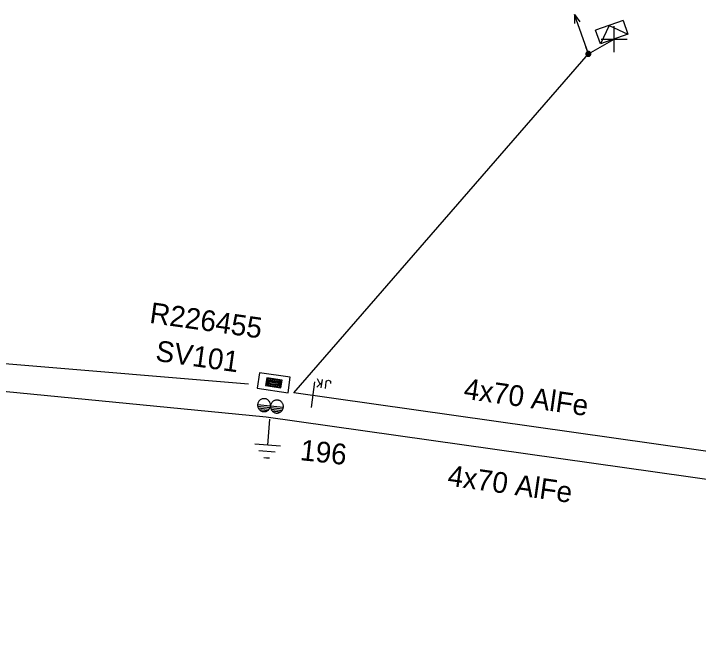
# Model space of a CAD drawing. Extents: x -544780 to -541582, y -1198995 to -1196551.
# Drawn here: x -542586.09 to -542553.15, y -1198575.39 to -1198545.7 of the extents above; entities that cross this region are included whole.
import ezdxf

# ---------------------------------------------------------------- set-up
doc = ezdxf.new("R2010")
doc.units = 0
for name, color, linetype in [('Vrstva 1', 7, 'Continuous'), ('Vrstva 13', 7, 'Continuous'), ('Vrstva 14', 7, 'Continuous'), ('Vrstva 15', 7, 'Continuous'), ('Vrstva 18', 7, 'Continuous'), ('Vrstva 2', 7, 'Continuous'), ('Vrstva 28', 7, 'Continuous'), ('Vrstva 29', 7, 'Continuous'), ('Vrstva 30', 7, 'Continuous'), ('Vrstva 31', 7, 'Continuous'), ('Vrstva 34', 7, 'Continuous'), ('Vrstva 5', 7, 'Continuous'), ('Vrstva 54', 7, 'Continuous'), ('Vrstva 8', 7, 'Continuous'), ('Vrstva 9', 7, 'Continuous')]:
    doc.layers.add(name, color=color, linetype=linetype)

# ---------------------------------------------------------------- blocks, each defined once
blk = doc.blocks.new('NN450')
at = {"layer": 'Vrstva 2'}
for points in [[(0, 0), (-0.003, 0.065), (-0.013, 0.13), (-0.031, 0.193), (-0.054, 0.254), (-0.084, 0.312), (-0.119, 0.367), (-0.161, 0.418), (-0.207, 0.464), (-0.258, 0.505), (-0.313, 0.541), (-0.371, 0.571), (-0.432, 0.594), (-0.495, 0.611), (-0.559, 0.621), (-0.625, 0.625), (-0.69, 0.621), (-0.755, 0.611), (-0.818, 0.594), (-0.879, 0.571), (-0.938, 0.541), (-0.992, 0.505), (-1.043, 0.464), (-1.089, 0.418), (-1.13, 0.367), (-1.166, 0.312), (-1.196, 0.254), (-1.219, 0.193), (-1.236, 0.13), (-1.246, 0.065), (-1.25, 0), (-1.246, -0.066), (-1.236, -0.13), (-1.219, -0.193), (-1.196, -0.255), (-1.166, -0.313), (-1.13, -0.368), (-1.089, -0.419), (-1.043, -0.465), (-0.992, -0.506), (-0.937, -0.542), (-0.879, -0.571), (-0.818, -0.595), (-0.755, -0.612), (-0.69, -0.622), (-0.625, -0.625), (-0.559, -0.622), (-0.495, -0.612), (-0.432, -0.595), (-0.37, -0.571), (-0.312, -0.542), (-0.258, -0.506), (-0.207, -0.465), (-0.161, -0.419), (-0.119, -0.368), (-0.084, -0.313), (-0.054, -0.254), (-0.031, -0.193), (-0.013, -0.13), (-0.003, -0.066), (0, 0)], [(1.25, 0), (1.247, 0.065), (1.237, 0.13), (1.219, 0.193), (1.196, 0.254), (1.166, 0.312), (1.131, 0.367), (1.089, 0.418), (1.043, 0.464), (0.992, 0.505), (0.937, 0.541), (0.879, 0.571), (0.818, 0.594), (0.755, 0.611), (0.691, 0.621), (0.625, 0.625), (0.56, 0.621), (0.495, 0.611), (0.432, 0.594), (0.371, 0.571), (0.312, 0.541), (0.258, 0.505), (0.207, 0.464), (0.161, 0.418), (0.12, 0.367), (0.084, 0.312), (0.054, 0.254), (0.031, 0.193), (0.014, 0.13), (0.004, 0.065), (0, 0), (0.004, -0.066), (0.014, -0.13), (0.031, -0.193), (0.054, -0.255), (0.084, -0.313), (0.12, -0.368), (0.161, -0.419), (0.207, -0.465), (0.258, -0.506), (0.313, -0.542), (0.371, -0.571), (0.432, -0.595), (0.495, -0.612), (0.56, -0.622), (0.625, -0.625), (0.691, -0.622), (0.755, -0.612), (0.818, -0.595), (0.88, -0.571), (0.938, -0.542), (0.992, -0.506), (1.043, -0.465), (1.089, -0.419), (1.131, -0.368), (1.166, -0.313), (1.196, -0.254), (1.219, -0.193), (1.237, -0.13), (1.247, -0.066), (1.25, 0)], [(-1.25, 0), (1.25, 0)], [(-1.23, -0.158), (-0.02, -0.158)], [(-1.161, -0.315), (-0.088, -0.315)], [(-1.033, -0.473), (-0.216, -0.473)], [(0.02, -0.158), (1.23, -0.158)], [(0.089, -0.315), (1.162, -0.315)], [(0.217, -0.473), (1.034, -0.473)]]:
    blk.add_lwpolyline(points, dxfattribs=at)
blk = doc.blocks.new('NN560')
at = {"layer": 'Vrstva 2'}
for points in [[(1.999, -0.001), (1.59, 0.141)], [(0, -0.001), (1.999, -0.001)], [(1.999, -0.001), (1.59, -0.134)]]:
    blk.add_lwpolyline(points, dxfattribs=at)
blk = doc.blocks.new('NN840')
at = {"layer": 'Vrstva 15'}
for points in [[(0.003, 0.619), (0.003, -0.631)], [(-0.538, -0.385), (-0.538, -0.71)], [(-0.332, -0.385), (-0.332, -0.798)], [(-0.332, -0.641), (-0.125, -0.385)], [(-0.263, -0.557), (-0.091, -0.798)], [(-0.745, -0.71), (-0.745, -0.66)], [(-0.73, -0.764), (-0.745, -0.71)], [(-0.657, -0.798), (-0.73, -0.764)], [(-0.627, -0.798), (-0.657, -0.798)], [(-0.558, -0.764), (-0.627, -0.798)], [(-0.538, -0.71), (-0.558, -0.764)]]:
    blk.add_lwpolyline(points, dxfattribs=at)
blk = doc.blocks.new('NN800')
at = {"layer": 'Vrstva 1'}
for points in [[(-0.442, 0.442), (0.442, -0.442)], [(-0.442, -0.442), (0.442, 0.442)]]:
    blk.add_lwpolyline(points, dxfattribs=at)
blk = doc.blocks.new('NN620')
at = {"layer": 'Vrstva 8'}
for points in [[(0.752, 0.004), (-0.748, 0.004)], [(-0.748, 0.004), (-0.748, -0.746)], [(0.752, -0.746), (0.752, 0.004)], [(0.368, -0.18), (-0.376, -0.18)], [(-0.376, -0.18), (-0.376, -0.558)], [(0.321, -0.227), (-0.329, -0.227)], [(-0.329, -0.227), (-0.329, -0.51)], [(0.274, -0.274), (-0.281, -0.274)], [(-0.281, -0.274), (-0.281, -0.463)], [(0.227, -0.321), (-0.234, -0.321)], [(-0.234, -0.321), (-0.234, -0.416)], [(0.227, -0.416), (0.227, -0.321)], [(0.274, -0.463), (0.274, -0.274)], [(0.321, -0.51), (0.321, -0.227)], [(0.368, -0.558), (0.368, -0.18)], [(-0.376, -0.558), (0.368, -0.558)], [(-0.329, -0.51), (0.321, -0.51)], [(-0.281, -0.463), (0.274, -0.463)], [(-0.234, -0.416), (0.227, -0.416)], [(-0.193, -0.369), (0.185, -0.369)], [(-0.748, -0.746), (0.752, -0.746)]]:
    blk.add_lwpolyline(points, dxfattribs=at)
blk = doc.blocks.new('NN630')
at = {"layer": 'Vrstva 9'}
for points in [[(-0.003, -0.7), (-0.703, 0)], [(-0.703, -0.7), (-0.703, 0), (0.697, 0), (0.697, -0.7)], [(-0.003, -0.7), (0.697, 0)], [(-0.703, -0.7), (0.697, -0.7)]]:
    blk.add_lwpolyline(points, dxfattribs=at)
blk = doc.blocks.new('NN810')
at = {"layer": 'Vrstva 14'}
for points in [[(0.004, -0.64), (0.004, -1.89)], [(0.629, -1.89), (-0.621, -1.89)], [(0.388, -2.2), (-0.399, -2.2)], [(0.004, -2.515), (-0.124, -2.515)], [(0.137, -2.515), (0.004, -2.515)]]:
    blk.add_lwpolyline(points, dxfattribs=at)
blk = doc.blocks.new('NN500')
at = {"layer": 'Vrstva 2'}
for points in [[(-0.001, -0.235), (0.023, -0.234), (0.048, -0.23), (0.071, -0.224), (0.094, -0.215), (0.116, -0.204), (0.137, -0.191), (0.156, -0.175), (0.173, -0.158), (0.189, -0.139), (0.202, -0.118), (0.213, -0.096), (0.222, -0.073), (0.229, -0.049), (0.232, -0.025), (0.234, 0), (0.232, 0.024), (0.229, 0.048), (0.222, 0.072), (0.213, 0.095), (0.202, 0.117), (0.189, 0.138), (0.173, 0.157), (0.156, 0.174), (0.137, 0.19), (0.116, 0.203), (0.094, 0.214), (0.071, 0.223), (0.048, 0.229), (0.023, 0.233), (-0.001, 0.235), (-0.026, 0.233), (-0.05, 0.229), (-0.074, 0.223), (-0.097, 0.214), (-0.119, 0.203), (-0.139, 0.19), (-0.158, 0.174), (-0.176, 0.157), (-0.191, 0.138), (-0.205, 0.117), (-0.216, 0.095), (-0.225, 0.072), (-0.231, 0.048), (-0.235, 0.024), (-0.236, 0), (-0.235, -0.025), (-0.231, -0.049), (-0.225, -0.073), (-0.216, -0.096), (-0.205, -0.118), (-0.191, -0.139), (-0.176, -0.158), (-0.158, -0.175), (-0.139, -0.191), (-0.119, -0.204), (-0.097, -0.215), (-0.074, -0.224), (-0.05, -0.23), (-0.026, -0.234), (-0.001, -0.235)], [(-0.001, -0.235), (0.023, -0.234), (0.048, -0.23), (0.071, -0.224), (0.094, -0.215), (0.116, -0.204), (0.137, -0.191), (0.156, -0.175), (0.173, -0.158), (0.189, -0.139), (0.202, -0.118), (0.213, -0.096), (0.222, -0.073), (0.229, -0.049), (0.232, -0.025), (0.234, 0), (0.232, 0.024), (0.229, 0.048), (0.222, 0.072), (0.213, 0.095), (0.202, 0.117), (0.189, 0.138), (0.173, 0.157), (0.156, 0.174), (0.137, 0.19), (0.116, 0.203), (0.094, 0.214), (0.071, 0.223), (0.048, 0.229), (0.023, 0.233), (-0.001, 0.235), (-0.026, 0.233), (-0.05, 0.229), (-0.074, 0.223), (-0.097, 0.214), (-0.119, 0.203), (-0.139, 0.19), (-0.158, 0.174), (-0.176, 0.157), (-0.191, 0.138), (-0.205, 0.117), (-0.216, 0.095), (-0.225, 0.072), (-0.231, 0.048), (-0.235, 0.024), (-0.236, 0), (-0.235, -0.025), (-0.231, -0.049), (-0.225, -0.073), (-0.216, -0.096), (-0.205, -0.118), (-0.191, -0.139), (-0.176, -0.158), (-0.158, -0.175), (-0.139, -0.191), (-0.119, -0.204), (-0.097, -0.215), (-0.074, -0.224), (-0.05, -0.23), (-0.026, -0.234), (-0.001, -0.235)], [(-0.001, -0.206), (0.02, -0.205), (0.041, -0.201), (0.062, -0.196), (0.082, -0.188), (0.101, -0.178), (0.12, -0.167), (0.136, -0.153), (0.151, -0.138), (0.165, -0.121), (0.177, -0.103), (0.186, -0.084), (0.194, -0.064), (0.2, -0.043), (0.203, -0.022), (0.204, 0), (0.203, 0.021), (0.2, 0.042), (0.194, 0.063), (0.186, 0.083), (0.177, 0.102), (0.165, 0.12), (0.151, 0.137), (0.136, 0.152), (0.12, 0.166), (0.101, 0.177), (0.082, 0.187), (0.062, 0.195), (0.041, 0.2), (0.02, 0.204), (-0.001, 0.205), (-0.023, 0.204), (-0.044, 0.2), (-0.065, 0.195), (-0.085, 0.187), (-0.104, 0.177), (-0.122, 0.166), (-0.139, 0.152), (-0.154, 0.137), (-0.167, 0.12), (-0.179, 0.102), (-0.189, 0.083), (-0.197, 0.063), (-0.202, 0.042), (-0.205, 0.021), (-0.207, 0), (-0.205, -0.022), (-0.202, -0.043), (-0.197, -0.064), (-0.189, -0.084), (-0.179, -0.103), (-0.167, -0.121), (-0.154, -0.138), (-0.139, -0.153), (-0.122, -0.167), (-0.104, -0.178), (-0.085, -0.188), (-0.065, -0.196), (-0.044, -0.201), (-0.023, -0.205), (-0.001, -0.206)], [(-0.001, -0.176), (0.017, -0.175), (0.035, -0.172), (0.053, -0.168), (0.07, -0.161), (0.087, -0.153), (0.102, -0.143), (0.116, -0.131), (0.129, -0.118), (0.141, -0.104), (0.151, -0.088), (0.159, -0.072), (0.166, -0.055), (0.171, -0.037), (0.174, -0.019), (0.175, 0), (0.174, 0.018), (0.171, 0.036), (0.166, 0.054), (0.159, 0.071), (0.151, 0.087), (0.141, 0.103), (0.129, 0.117), (0.116, 0.13), (0.102, 0.142), (0.087, 0.152), (0.07, 0.16), (0.053, 0.167), (0.035, 0.172), (0.017, 0.174), (-0.001, 0.175), (-0.02, 0.174), (-0.038, 0.172), (-0.056, 0.167), (-0.073, 0.16), (-0.089, 0.152), (-0.105, 0.142), (-0.119, 0.13), (-0.132, 0.117), (-0.143, 0.103), (-0.153, 0.087), (-0.162, 0.071), (-0.168, 0.054), (-0.173, 0.036), (-0.176, 0.018), (-0.177, 0), (-0.176, -0.019), (-0.173, -0.037), (-0.168, -0.055), (-0.162, -0.072), (-0.153, -0.088), (-0.143, -0.104), (-0.132, -0.118), (-0.119, -0.131), (-0.105, -0.143), (-0.089, -0.153), (-0.073, -0.161), (-0.056, -0.168), (-0.038, -0.172), (-0.02, -0.175), (-0.001, -0.176)], [(-0.001, -0.147), (0.014, -0.146), (0.029, -0.143), (0.044, -0.139), (0.058, -0.134), (0.072, -0.127), (0.085, -0.119), (0.097, -0.109), (0.107, -0.098), (0.117, -0.086), (0.125, -0.073), (0.132, -0.06), (0.138, -0.046), (0.142, -0.031), (0.144, -0.016), (0.145, 0), (0.144, 0.015), (0.142, 0.03), (0.138, 0.045), (0.132, 0.059), (0.125, 0.073), (0.117, 0.086), (0.107, 0.097), (0.097, 0.108), (0.085, 0.118), (0.072, 0.126), (0.058, 0.133), (0.044, 0.139), (0.029, 0.143), (0.014, 0.145), (-0.001, 0.146), (-0.017, 0.145), (-0.032, 0.143), (-0.046, 0.139), (-0.061, 0.133), (-0.074, 0.126), (-0.087, 0.118), (-0.099, 0.108), (-0.11, 0.097), (-0.119, 0.086), (-0.128, 0.073), (-0.135, 0.059), (-0.14, 0.045), (-0.144, 0.03), (-0.147, 0.015), (-0.147, 0), (-0.147, -0.016), (-0.144, -0.031), (-0.14, -0.046), (-0.135, -0.06), (-0.128, -0.073), (-0.119, -0.086), (-0.11, -0.098), (-0.099, -0.109), (-0.087, -0.119), (-0.074, -0.127), (-0.061, -0.134), (-0.046, -0.139), (-0.032, -0.143), (-0.017, -0.146), (-0.001, -0.147)], [(-0.001, -0.117), (0.011, -0.116), (0.023, -0.114), (0.035, -0.111), (0.046, -0.107), (0.057, -0.101), (0.067, -0.095), (0.077, -0.087), (0.085, -0.078), (0.093, -0.069), (0.1, -0.059), (0.105, -0.048), (0.11, -0.036), (0.113, -0.025), (0.115, -0.013), (0.115, 0), (0.115, 0.012), (0.113, 0.024), (0.11, 0.036), (0.105, 0.047), (0.1, 0.058), (0.093, 0.068), (0.085, 0.078), (0.077, 0.086), (0.067, 0.094), (0.057, 0.101), (0.046, 0.106), (0.035, 0.11), (0.023, 0.114), (0.011, 0.116), (-0.001, 0.116), (-0.013, 0.116), (-0.025, 0.114), (-0.037, 0.11), (-0.049, 0.106), (-0.059, 0.101), (-0.07, 0.094), (-0.079, 0.086), (-0.088, 0.078), (-0.096, 0.068), (-0.102, 0.058), (-0.108, 0.047), (-0.112, 0.036), (-0.115, 0.024), (-0.117, 0.012), (-0.118, 0), (-0.117, -0.013), (-0.115, -0.025), (-0.112, -0.036), (-0.108, -0.048), (-0.102, -0.059), (-0.096, -0.069), (-0.088, -0.078), (-0.079, -0.087), (-0.07, -0.095), (-0.059, -0.101), (-0.049, -0.107), (-0.037, -0.111), (-0.025, -0.114), (-0.013, -0.116), (-0.001, -0.117)], [(-0.001, -0.087), (0.008, -0.087), (0.017, -0.085), (0.026, -0.083), (0.034, -0.08), (0.042, -0.076), (0.05, -0.071), (0.057, -0.065), (0.063, -0.059), (0.069, -0.051), (0.074, -0.044), (0.078, -0.036), (0.081, -0.027), (0.084, -0.019), (0.085, -0.01), (0.086, 0), (0.085, 0.009), (0.084, 0.018), (0.081, 0.026), (0.078, 0.035), (0.074, 0.043), (0.069, 0.051), (0.063, 0.058), (0.057, 0.064), (0.05, 0.07), (0.042, 0.075), (0.034, 0.079), (0.026, 0.082), (0.017, 0.085), (0.008, 0.086), (-0.001, 0.087), (-0.01, 0.086), (-0.019, 0.085), (-0.028, 0.082), (-0.037, 0.079), (-0.045, 0.075), (-0.052, 0.07), (-0.059, 0.064), (-0.066, 0.058), (-0.072, 0.051), (-0.077, 0.043), (-0.081, 0.035), (-0.084, 0.026), (-0.086, 0.018), (-0.088, 0.009), (-0.088, 0), (-0.088, -0.01), (-0.086, -0.019), (-0.084, -0.027), (-0.081, -0.036), (-0.077, -0.044), (-0.072, -0.052), (-0.066, -0.059), (-0.059, -0.065), (-0.052, -0.071), (-0.045, -0.076), (-0.037, -0.08), (-0.028, -0.083), (-0.019, -0.085), (-0.01, -0.087), (-0.001, -0.087)], [(-0.001, -0.058), (0.005, -0.057), (0.011, -0.056), (0.016, -0.055), (0.022, -0.053), (0.027, -0.05), (0.032, -0.047), (0.037, -0.043), (0.041, -0.039), (0.045, -0.034), (0.048, -0.029), (0.051, -0.024), (0.053, -0.018), (0.055, -0.012), (0.056, -0.006), (0.056, 0), (0.056, 0.006), (0.055, 0.011), (0.053, 0.017), (0.051, 0.023), (0.048, 0.028), (0.045, 0.033), (0.041, 0.038), (0.037, 0.042), (0.032, 0.046), (0.027, 0.049), (0.022, 0.052), (0.016, 0.054), (0.011, 0.056), (0.005, 0.057), (-0.001, 0.057), (-0.007, 0.057), (-0.013, 0.056), (-0.019, 0.054), (-0.025, 0.052), (-0.03, 0.049), (-0.035, 0.046), (-0.04, 0.042), (-0.044, 0.038), (-0.048, 0.033), (-0.051, 0.028), (-0.054, 0.023), (-0.056, 0.017), (-0.057, 0.011), (-0.058, 0.006), (-0.059, 0), (-0.058, -0.006), (-0.057, -0.012), (-0.056, -0.018), (-0.054, -0.024), (-0.051, -0.029), (-0.048, -0.034), (-0.044, -0.039), (-0.04, -0.043), (-0.035, -0.047), (-0.03, -0.05), (-0.025, -0.053), (-0.019, -0.055), (-0.013, -0.056), (-0.007, -0.057), (-0.001, -0.058)], [(-0.001, -0.028), (0.002, -0.028), (0.005, -0.028), (0.007, -0.027), (0.01, -0.026), (0.013, -0.024), (0.015, -0.023), (0.017, -0.021), (0.019, -0.019), (0.021, -0.017), (0.023, -0.014), (0.024, -0.012), (0.025, -0.009), (0.026, -0.006), (0.026, -0.003), (0.027, 0), (0.026, 0.002), (0.026, 0.005), (0.025, 0.008), (0.024, 0.011), (0.023, 0.013), (0.021, 0.016), (0.019, 0.018), (0.017, 0.02), (0.015, 0.022), (0.013, 0.024), (0.01, 0.025), (0.007, 0.026), (0.005, 0.027), (0.002, 0.027), (-0.001, 0.027), (-0.004, 0.027), (-0.007, 0.027), (-0.01, 0.026), (-0.012, 0.025), (-0.015, 0.024), (-0.018, 0.022), (-0.02, 0.02), (-0.022, 0.018), (-0.024, 0.016), (-0.025, 0.013), (-0.027, 0.011), (-0.028, 0.008), (-0.028, 0.005), (-0.029, 0.002), (-0.029, 0), (-0.029, -0.003), (-0.028, -0.006), (-0.028, -0.009), (-0.027, -0.012), (-0.025, -0.014), (-0.024, -0.017), (-0.022, -0.019), (-0.02, -0.021), (-0.018, -0.023), (-0.015, -0.024), (-0.012, -0.026), (-0.01, -0.027), (-0.007, -0.028), (-0.004, -0.028), (-0.001, -0.028)], [(0.234, 0), (0.704, 0)]]:
    blk.add_lwpolyline(points, dxfattribs=at)

msp = doc.modelspace()

# ---------------------------------------------------------------- linework, layer by layer
at = {"layer": 'Vrstva 1'}
for points in [[(-542468.937, -1198575.165), (-542469.418, -1198575.393), (-542471.312, -1198575.063), (-542493.418, -1198570.581), (-542520.821, -1198568.867), (-542547.289, -1198568.867), (-542573.951, -1198565.092), (-542607.008, -1198561.88), (-542636.019, -1198560.809), (-542636.996, -1198560.774)], [(-542520.509, -1198567.465), (-542547.6, -1198567.465), (-542572.611, -1198563.932)]]:
    msp.add_lwpolyline(points, dxfattribs=at)
at = {"layer": 'Vrstva 5'}
msp.add_lwpolyline([(-542574.8, -1198563.512), (-542597.487, -1198561.615), (-542597.668, -1198555.38)], dxfattribs=at)
at = {"layer": 'Vrstva 54'}
msp.add_lwpolyline([(-542572.611, -1198563.932), (-542558.443, -1198547.632), (-542557.205, -1198546.925)], dxfattribs=at)

# ---------------------------------------------------------------- block references
at = {"layer": 'Vrstva 13', "rotation": 109.4240555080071}
msp.add_blockref('NN560', (-542558.443, -1198547.632), dxfattribs=at)
at = {"layer": 'Vrstva 13'}
for name, p, xscale, yscale, rotation in [('NN500', (-542558.443, -1198547.632), 0.5, 0.5, 109.42400007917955), ('NN450', (-542573.736, -1198564.555), 0.49999999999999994, 0.5000000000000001, -6.220486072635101)]:
    msp.add_blockref(name, p, dxfattribs=dict(at, xscale=xscale, yscale=yscale, rotation=rotation))
at = {"layer": 'Vrstva 15', "rotation": -4.327849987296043}
msp.add_blockref('NN810', (-542573.736, -1198564.554), dxfattribs=at)
at = {"layer": 'Vrstva 18', "rotation": 171.96029732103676}
msp.add_blockref('NN840', (-542571.682, -1198564.027), dxfattribs=at)
at = {"layer": 'Vrstva 28', "rotation": 171.96000002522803}
msp.add_blockref('NN620', (-542573.631, -1198563.812), dxfattribs=at)
at = {"layer": 'Vrstva 31', "rotation": -160.57594431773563}
msp.add_blockref('NN630', (-542557.205, -1198546.925), dxfattribs=at)
at = {"layer": 'Vrstva 34', "rotation": 44.99999995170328}
msp.add_blockref('NN800', (-542557.205, -1198546.925), dxfattribs=at)

# ---------------------------------------------------------------- texts
at = {"layer": 'Vrstva 14'}
msp.add_text('196', height=1, rotation=353.78, dxfattribs=at).set_placement((-542572.345, -1198567.159))
at = {"layer": 'Vrstva 2'}
for rotation, p in [(351.96, (-542564.48, -1198564.205)), (351.941, (-542565.256, -1198568.379))]:
    msp.add_text('4x70 AlFe', height=1, rotation=rotation, dxfattribs=at).set_placement(p)
at = {"layer": 'Vrstva 29'}
msp.add_text('R226455', height=1, rotation=351.96, dxfattribs=at).set_placement((-542579.592, -1198560.56))
at = {"layer": 'Vrstva 30'}
msp.add_text('SV101', height=1, rotation=351.96, dxfattribs=at).set_placement((-542579.309, -1198562.385))

doc.saveas('drawing.dxf')
